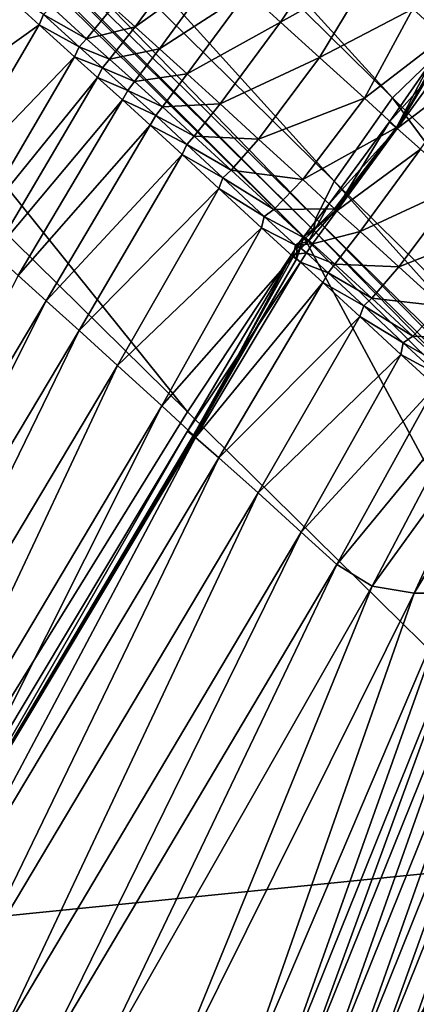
# Model space of a CAD drawing. Header units: millimetres. Extents: x 2387 to 13955, y -4964 to 364.
# Tile 193 of 656: x 6254.43 to 6261.19, y -4383.77 to -4366.99. Entities that reach past the tile are written whole.
import ezdxf

# ---------------------------------------------------------------- set-up
doc = ezdxf.new("R2010")
doc.units = ezdxf.units.MM
doc.header["$MEASUREMENT"] = 0
doc.layers.add('Predefinito', color=7, linetype='Continuous', true_color=0x000000)

msp = doc.modelspace()

# ---------------------------------------------------------------- linework, layer by layer
at = {"layer": 'Predefinito'}
for points in [[(6262.971, -4367.241, 486.157), (6241.602, -4346.595, 608.352), (6241.72, -4345.574, 608.147)], [(6241.72, -4345.574, 608.147), (6262.808, -4366.231, 485.913), (6262.971, -4367.241, 486.157)], [(6260.789, -4368.319, 485.832), (6239.795, -4347.658, 608.078), (6240.907, -4346.496, 608.147)], [(6240.907, -4346.496, 608.147), (6261.995, -4367.153, 485.913), (6260.789, -4368.319, 485.832)], [(6261.995, -4367.153, 485.913), (6240.907, -4346.496, 608.147), (6241.562, -4346.64, 608.352)], [(6241.602, -4346.595, 608.352), (6262.971, -4367.241, 486.157), (6263.342, -4367.667, 486.319)], [(6263.342, -4367.667, 486.319), (6241.786, -4347.027, 608.489), (6241.602, -4346.595, 608.352)], [(6241.562, -4346.64, 608.352), (6262.931, -4367.286, 486.157), (6261.995, -4367.153, 485.913)], [(6262.931, -4367.286, 486.157), (6241.562, -4346.64, 608.352), (6241.786, -4347.027, 608.489)], [(6241.786, -4347.027, 608.489), (6263.342, -4367.667, 486.319), (6262.931, -4367.286, 486.157)], [(6259.791, -4369.741, 485.843), (6238.797, -4349.081, 608.088), (6239.795, -4347.658, 608.078)], [(6239.795, -4347.658, 608.078), (6260.789, -4368.319, 485.832), (6259.791, -4369.741, 485.843)], [(6259.478, -4370.377, 485.876), (6238.486, -4349.718, 608.116), (6238.797, -4349.081, 608.088)], [(6238.797, -4349.081, 608.088), (6259.791, -4369.741, 485.843), (6259.478, -4370.377, 485.876)], [(6259.441, -4370.575, 485.898), (6238.451, -4349.917, 608.134), (6238.486, -4349.718, 608.116)], [(6238.486, -4349.718, 608.116), (6259.478, -4370.377, 485.876), (6259.441, -4370.575, 485.898)], [(6259.271, -4370.684, 485.876), (6238.28, -4350.025, 608.116), (6238.451, -4349.917, 608.134)], [(6238.451, -4349.917, 608.134), (6259.441, -4370.575, 485.898), (6259.271, -4370.684, 485.876)], [(6257.294, -4373.67, 485.843), (6236.3, -4353.01, 608.088), (6238.28, -4350.025, 608.116)], [(6238.28, -4350.025, 608.116), (6259.271, -4370.684, 485.876), (6257.294, -4373.67, 485.843)], [(6236.3, -4353.01, 608.088), (6257.294, -4373.67, 485.843), (6251.834, -4382.501, 485.832)], [(6256.02, -4366.768, 1228.676), (6256.399, -4367.111, 1228.456), (6257.431, -4365.714, 1228.499)], [(6257.84, -4366.085, 1228.506), (6257.431, -4365.714, 1228.499), (6256.399, -4367.111, 1228.456)], [(6258.313, -4366.514, 1228.554), (6258.88, -4367.029, 1228.46), (6259.824, -4365.61, 1228.161)], [(6260.43, -4366.162, 1227.811), (6259.824, -4365.61, 1228.161), (6258.88, -4367.029, 1228.46)], [(6256.399, -4367.111, 1228.456), (6256.813, -4367.484, 1228.463), (6257.84, -4366.085, 1228.506)], [(6258.313, -4366.514, 1228.554), (6257.84, -4366.085, 1228.506), (6256.813, -4367.484, 1228.463)], [(6254.762, -4367.076, 1229.042), (6253.695, -4366.104, 1229.841), (6251.927, -4369.106, 1229.967)], [(6253.695, -4366.104, 1229.841), (6254.762, -4367.076, 1229.042), (6254.838, -4366.902, 1228.96)], [(6258.88, -4367.029, 1228.46), (6259.543, -4367.633, 1228.06), (6260.43, -4366.162, 1227.811)], [(6261.134, -4366.804, 1227.053), (6260.43, -4366.162, 1227.811), (6259.543, -4367.633, 1228.06)], [(6261.134, -4366.804, 1227.053), (6261.664, -4367.287, 1226.246), (6261.431, -4366.303, 1226.143)], [(6256.813, -4367.484, 1228.463), (6257.287, -4367.914, 1228.511), (6258.313, -4366.514, 1228.554)], [(6258.88, -4367.029, 1228.46), (6258.313, -4366.514, 1228.554), (6257.287, -4367.914, 1228.511)], [(6255.573, -4367.313, 1228.552), (6254.968, -4366.765, 1229.042), (6254.838, -4366.902, 1228.96)], [(6254.968, -4366.765, 1229.042), (6255.573, -4367.313, 1228.552), (6256.02, -4366.768, 1228.676)], [(6256.399, -4367.111, 1228.456), (6256.02, -4366.768, 1228.676), (6255.573, -4367.313, 1228.552)], [(6255.445, -4367.452, 1228.469), (6254.838, -4366.902, 1228.96), (6254.762, -4367.076, 1229.042)], [(6254.838, -4366.902, 1228.96), (6255.445, -4367.452, 1228.469), (6255.573, -4367.313, 1228.552)], [(6259.543, -4367.633, 1228.06), (6260.308, -4368.329, 1227.193), (6261.134, -4366.804, 1227.053)], [(6261.664, -4367.287, 1226.246), (6261.134, -4366.804, 1227.053), (6260.308, -4368.329, 1227.193)], [(6251.927, -4369.106, 1229.967), (6253.003, -4370.082, 1229.167), (6254.762, -4367.076, 1229.042)], [(6255.366, -4367.624, 1228.552), (6254.762, -4367.076, 1229.042), (6253.003, -4370.082, 1229.167)], [(6254.762, -4367.076, 1229.042), (6255.366, -4367.624, 1228.552), (6255.445, -4367.452, 1228.469)], [(6257.287, -4367.914, 1228.511), (6257.848, -4368.425, 1228.419), (6258.88, -4367.029, 1228.46)], [(6259.543, -4367.633, 1228.06), (6258.88, -4367.029, 1228.46), (6257.848, -4368.425, 1228.419)], [(6255.573, -4367.313, 1228.552), (6255.963, -4367.664, 1228.328), (6256.399, -4367.111, 1228.456)], [(6256.813, -4367.484, 1228.463), (6256.399, -4367.111, 1228.456), (6255.963, -4367.664, 1228.328)], [(6268.422, -4375.83, 440.634), (6260.789, -4368.319, 485.832), (6261.995, -4367.153, 485.913)], [(6255.963, -4367.664, 1228.328), (6255.573, -4367.313, 1228.552), (6255.445, -4367.452, 1228.469)], [(6260.308, -4368.329, 1227.193), (6260.855, -4368.828, 1226.281), (6261.664, -4367.287, 1226.246)], [(6261.866, -4367.471, 1225.59), (6261.708, -4367.331, 1225.538), (6260.736, -4368.728, 1225.578)], [(6260.865, -4368.842, 1225.749), (6260.736, -4368.728, 1225.578), (6261.708, -4367.331, 1225.538)], [(6261.747, -4367.366, 1225.749), (6261.664, -4367.287, 1226.246), (6260.855, -4368.828, 1226.281)], [(6260.855, -4368.828, 1226.281), (6260.865, -4368.842, 1225.749), (6261.747, -4367.366, 1225.749)], [(6261.708, -4367.331, 1225.538), (6261.747, -4367.366, 1225.749), (6260.865, -4368.842, 1225.749)], [(6255.842, -4367.807, 1228.243), (6255.445, -4367.452, 1228.469), (6255.366, -4367.624, 1228.552)], [(6255.445, -4367.452, 1228.469), (6255.842, -4367.807, 1228.243), (6255.963, -4367.664, 1228.328)], [(6255.963, -4367.664, 1228.328), (6256.388, -4368.045, 1228.333), (6256.813, -4367.484, 1228.463)], [(6257.287, -4367.914, 1228.511), (6256.813, -4367.484, 1228.463), (6256.388, -4368.045, 1228.333)], [(6260.736, -4368.728, 1225.578), (6260.865, -4368.842, 1225.749), (6261.866, -4367.471, 1225.59)], [(6262.237, -4367.804, 1225.473), (6261.866, -4367.471, 1225.59), (6260.865, -4368.842, 1225.749)], [(6253.003, -4370.082, 1229.167), (6253.605, -4370.629, 1228.677), (6255.366, -4367.624, 1228.552)], [(6255.757, -4367.975, 1228.328), (6255.366, -4367.624, 1228.552), (6253.605, -4370.629, 1228.677)], [(6255.366, -4367.624, 1228.552), (6255.757, -4367.975, 1228.328), (6255.842, -4367.807, 1228.243)], [(6256.388, -4368.045, 1228.333), (6255.963, -4367.664, 1228.328), (6255.842, -4367.807, 1228.243)], [(6257.848, -4368.425, 1228.419), (6258.502, -4369.023, 1228.026), (6259.543, -4367.633, 1228.06)], [(6260.308, -4368.329, 1227.193), (6259.543, -4367.633, 1228.06), (6258.502, -4369.023, 1228.026)], [(6256.275, -4368.193, 1228.246), (6255.842, -4367.807, 1228.243), (6255.757, -4367.975, 1228.328)], [(6255.842, -4367.807, 1228.243), (6256.275, -4368.193, 1228.246), (6256.388, -4368.045, 1228.333)], [(6256.388, -4368.045, 1228.333), (6256.864, -4368.475, 1228.382), (6257.287, -4367.914, 1228.511)], [(6257.848, -4368.425, 1228.419), (6257.287, -4367.914, 1228.511), (6256.864, -4368.475, 1228.382)], [(6260.865, -4368.842, 1225.749), (6261.263, -4369.198, 1225.73), (6262.237, -4367.804, 1225.473)], [(6253.605, -4370.629, 1228.677), (6253.988, -4370.976, 1228.457), (6255.757, -4367.975, 1228.328)], [(6256.182, -4368.356, 1228.333), (6255.757, -4367.975, 1228.328), (6253.988, -4370.976, 1228.457)], [(6255.757, -4367.975, 1228.328), (6256.182, -4368.356, 1228.333), (6256.275, -4368.193, 1228.246)], [(6256.864, -4368.475, 1228.382), (6256.388, -4368.045, 1228.333), (6256.275, -4368.193, 1228.246)], [(6256.752, -4368.624, 1228.296), (6256.275, -4368.193, 1228.246), (6256.182, -4368.356, 1228.333)], [(6256.275, -4368.193, 1228.246), (6256.752, -4368.624, 1228.296), (6256.864, -4368.475, 1228.382)], [(6253.988, -4370.976, 1228.457), (6254.406, -4371.351, 1228.462), (6256.182, -4368.356, 1228.333)], [(6256.658, -4368.787, 1228.382), (6256.182, -4368.356, 1228.333), (6254.406, -4371.351, 1228.462)], [(6256.182, -4368.356, 1228.333), (6256.658, -4368.787, 1228.382), (6256.752, -4368.624, 1228.296)], [(6256.864, -4368.475, 1228.382), (6257.408, -4368.975, 1228.295), (6257.848, -4368.425, 1228.419)], [(6258.502, -4369.023, 1228.026), (6257.848, -4368.425, 1228.419), (6257.408, -4368.975, 1228.295)], [(6258.502, -4369.023, 1228.026), (6259.257, -4369.713, 1227.174), (6260.308, -4368.329, 1227.193)], [(6260.855, -4368.828, 1226.281), (6260.308, -4368.329, 1227.193), (6259.257, -4369.713, 1227.174)], [(6267.423, -4377.252, 440.65), (6259.791, -4369.741, 485.843), (6260.789, -4368.319, 485.832)], [(6260.789, -4368.319, 485.832), (6268.422, -4375.83, 440.634), (6267.423, -4377.252, 440.65)], [(6257.408, -4368.975, 1228.295), (6256.864, -4368.475, 1228.382), (6256.752, -4368.624, 1228.296)], [(6257.284, -4369.117, 1228.213), (6256.752, -4368.624, 1228.296), (6256.658, -4368.787, 1228.382)], [(6256.752, -4368.624, 1228.296), (6257.284, -4369.117, 1228.213), (6257.408, -4368.975, 1228.295)], [(6260.865, -4368.842, 1225.749), (6260.736, -4368.728, 1225.578), (6259.707, -4370.127, 1225.573)], [(6259.822, -4370.232, 1225.75), (6259.707, -4370.127, 1225.573), (6260.736, -4368.728, 1225.578)], [(6260.736, -4368.728, 1225.578), (6260.865, -4368.842, 1225.749), (6259.822, -4370.232, 1225.75)], [(6254.406, -4371.351, 1228.462), (6254.883, -4371.78, 1228.51), (6256.658, -4368.787, 1228.382)], [(6257.202, -4369.287, 1228.295), (6256.658, -4368.787, 1228.382), (6254.883, -4371.78, 1228.51)], [(6256.658, -4368.787, 1228.382), (6257.202, -4369.287, 1228.295), (6257.284, -4369.117, 1228.213)], [(6259.257, -4369.713, 1227.174), (6259.801, -4370.21, 1226.276), (6260.855, -4368.828, 1226.281)], [(6259.707, -4370.127, 1225.573), (6259.84, -4370.244, 1225.728), (6260.865, -4368.842, 1225.749)], [(6260.865, -4368.842, 1225.749), (6260.855, -4368.828, 1226.281), (6259.801, -4370.21, 1226.276)], [(6259.801, -4370.21, 1226.276), (6259.822, -4370.232, 1225.75), (6260.865, -4368.842, 1225.749)], [(6261.263, -4369.198, 1225.73), (6260.865, -4368.842, 1225.749), (6259.84, -4370.244, 1225.728)], [(6257.894, -4369.685, 1227.854), (6257.284, -4369.117, 1228.213), (6257.202, -4369.287, 1228.295)], [(6258.035, -4369.556, 1227.923), (6257.408, -4368.975, 1228.295), (6257.284, -4369.117, 1228.213)], [(6257.284, -4369.117, 1228.213), (6257.894, -4369.685, 1227.854), (6258.035, -4369.556, 1227.923)], [(6257.408, -4368.975, 1228.295), (6258.035, -4369.556, 1227.923), (6258.502, -4369.023, 1228.026)], [(6259.257, -4369.713, 1227.174), (6258.502, -4369.023, 1228.026), (6258.035, -4369.556, 1227.923)], [(6254.883, -4371.78, 1228.51), (6255.444, -4372.289, 1228.418), (6257.202, -4369.287, 1228.295)], [(6257.829, -4369.867, 1227.923), (6257.202, -4369.287, 1228.295), (6255.444, -4372.289, 1228.418)], [(6257.202, -4369.287, 1228.295), (6257.829, -4369.867, 1227.923), (6257.894, -4369.685, 1227.854)], [(6259.84, -4370.244, 1225.728), (6260.234, -4370.597, 1225.695), (6261.263, -4369.198, 1225.73)], [(6261.939, -4369.811, 1224.99), (6261.263, -4369.198, 1225.73), (6260.234, -4370.597, 1225.695)], [(6258.762, -4370.226, 1227.116), (6258.035, -4369.556, 1227.923), (6257.894, -4369.685, 1227.854)], [(6258.035, -4369.556, 1227.923), (6258.762, -4370.226, 1227.116), (6259.257, -4369.713, 1227.174)], [(6258.602, -4370.343, 1227.078), (6257.894, -4369.685, 1227.854), (6257.829, -4369.867, 1227.923)], [(6257.894, -4369.685, 1227.854), (6258.602, -4370.343, 1227.078), (6258.762, -4370.226, 1227.116)], [(6259.801, -4370.21, 1226.276), (6259.257, -4369.713, 1227.174), (6258.762, -4370.226, 1227.116)], [(6267.104, -4377.884, 440.699), (6259.478, -4370.377, 485.876), (6259.791, -4369.741, 485.843)], [(6259.791, -4369.741, 485.843), (6267.423, -4377.252, 440.65), (6267.104, -4377.884, 440.699)], [(6255.444, -4372.289, 1228.418), (6256.097, -4372.883, 1228.026), (6257.829, -4369.867, 1227.923)], [(6258.556, -4370.537, 1227.116), (6257.829, -4369.867, 1227.923), (6256.097, -4372.883, 1228.026)], [(6257.829, -4369.867, 1227.923), (6258.556, -4370.537, 1227.116), (6258.602, -4370.343, 1227.078)], [(6260.234, -4370.597, 1225.695), (6260.898, -4371.202, 1224.958), (6261.939, -4369.811, 1224.99)], [(6262.686, -4370.491, 1223.246), (6261.939, -4369.811, 1224.99), (6260.898, -4371.202, 1224.958)], [(6259.84, -4370.244, 1225.728), (6259.707, -4370.127, 1225.573), (6259.278, -4370.684, 1225.557)], [(6259.353, -4370.762, 1225.75), (6259.278, -4370.684, 1225.557), (6259.707, -4370.127, 1225.573)], [(6259.707, -4370.127, 1225.573), (6259.822, -4370.232, 1225.75), (6259.353, -4370.762, 1225.75)], [(6259.298, -4370.718, 1226.263), (6258.762, -4370.226, 1227.116), (6258.602, -4370.343, 1227.078)], [(6258.762, -4370.226, 1227.116), (6259.298, -4370.718, 1226.263), (6259.801, -4370.21, 1226.276)], [(6259.278, -4370.684, 1225.557), (6259.426, -4370.81, 1225.662), (6259.84, -4370.244, 1225.728)], [(6259.822, -4370.232, 1225.75), (6259.801, -4370.21, 1226.276), (6259.298, -4370.718, 1226.263)], [(6259.298, -4370.718, 1226.263), (6259.353, -4370.762, 1225.75), (6259.822, -4370.232, 1225.75)], [(6260.234, -4370.597, 1225.695), (6259.84, -4370.244, 1225.728), (6259.426, -4370.81, 1225.662)], [(6259.133, -4370.831, 1226.254), (6258.602, -4370.343, 1227.078), (6258.556, -4370.537, 1227.116)], [(6258.602, -4370.343, 1227.078), (6259.133, -4370.831, 1226.254), (6259.298, -4370.718, 1226.263)], [(6267.064, -4378.08, 440.732), (6259.441, -4370.575, 485.898), (6259.478, -4370.377, 485.876)], [(6259.478, -4370.377, 485.876), (6267.104, -4377.884, 440.699), (6267.064, -4378.08, 440.732)], [(6256.097, -4372.883, 1228.026), (6256.853, -4373.569, 1227.174), (6258.556, -4370.537, 1227.116)], [(6259.093, -4371.028, 1226.263), (6258.556, -4370.537, 1227.116), (6256.853, -4373.569, 1227.174)], [(6258.556, -4370.537, 1227.116), (6259.093, -4371.028, 1226.263), (6259.133, -4370.831, 1226.254)], [(6266.897, -4378.192, 440.699), (6259.271, -4370.684, 485.876), (6259.441, -4370.575, 485.898)], [(6259.426, -4370.81, 1225.662), (6259.807, -4371.156, 1225.589), (6260.234, -4370.597, 1225.695)], [(6259.441, -4370.575, 485.898), (6267.064, -4378.08, 440.732), (6266.897, -4378.192, 440.699)], [(6260.898, -4371.202, 1224.958), (6260.234, -4370.597, 1225.695), (6259.807, -4371.156, 1225.589)], [(6260.898, -4371.202, 1224.958), (6261.633, -4371.873, 1223.224), (6262.686, -4370.491, 1223.246)], [(6264.925, -4381.182, 440.65), (6257.294, -4373.67, 485.843), (6259.271, -4370.684, 485.876)], [(6259.353, -4370.762, 1225.75), (6259.298, -4370.718, 1226.263), (6259.133, -4370.831, 1226.254)], [(6259.133, -4370.831, 1226.254), (6259.211, -4370.89, 1225.75), (6259.353, -4370.762, 1225.75)], [(6259.426, -4370.81, 1225.662), (6259.278, -4370.684, 1225.557), (6259.163, -4370.831, 1225.546)], [(6259.211, -4370.89, 1225.75), (6259.163, -4370.831, 1225.546), (6259.278, -4370.684, 1225.557)], [(6259.278, -4370.684, 1225.557), (6259.353, -4370.762, 1225.75), (6259.211, -4370.89, 1225.75)], [(6259.271, -4370.684, 485.876), (6266.897, -4378.192, 440.699), (6264.925, -4381.182, 440.65)], [(6259.319, -4370.963, 1225.618), (6259.163, -4370.831, 1225.546), (6259.073, -4370.994, 1225.557)], [(6259.148, -4371.072, 1225.75), (6259.073, -4370.994, 1225.557), (6259.163, -4370.831, 1225.546)], [(6259.073, -4370.994, 1225.557), (6259.22, -4371.12, 1225.662), (6259.319, -4370.963, 1225.618)], [(6259.211, -4370.89, 1225.75), (6259.133, -4370.831, 1226.254), (6259.093, -4371.028, 1226.263)], [(6259.093, -4371.028, 1226.263), (6259.148, -4371.072, 1225.75), (6259.211, -4370.89, 1225.75)], [(6259.163, -4370.831, 1225.546), (6259.211, -4370.89, 1225.75), (6259.148, -4371.072, 1225.75)], [(6259.163, -4370.831, 1225.546), (6259.319, -4370.963, 1225.618), (6259.426, -4370.81, 1225.662)], [(6259.693, -4371.303, 1225.518), (6259.319, -4370.963, 1225.618), (6259.22, -4371.12, 1225.662)], [(6259.807, -4371.156, 1225.589), (6259.426, -4370.81, 1225.662), (6259.319, -4370.963, 1225.618)], [(6259.319, -4370.963, 1225.618), (6259.693, -4371.303, 1225.518), (6259.807, -4371.156, 1225.589)], [(6256.853, -4373.569, 1227.174), (6257.396, -4374.068, 1226.277), (6259.093, -4371.028, 1226.263)], [(6259.22, -4371.12, 1225.662), (6259.073, -4370.994, 1225.557), (6257.29, -4374, 1225.575)], [(6257.41, -4374.099, 1225.751), (6257.29, -4374, 1225.575), (6259.073, -4370.994, 1225.557)], [(6257.29, -4374, 1225.575), (6257.428, -4374.111, 1225.729), (6259.22, -4371.12, 1225.662)], [(6259.148, -4371.072, 1225.75), (6259.093, -4371.028, 1226.263), (6257.396, -4374.068, 1226.277)], [(6257.396, -4374.068, 1226.277), (6257.41, -4374.099, 1225.751), (6259.148, -4371.072, 1225.75)], [(6259.073, -4370.994, 1225.557), (6259.148, -4371.072, 1225.75), (6257.41, -4374.099, 1225.751)], [(6259.602, -4371.466, 1225.589), (6259.22, -4371.12, 1225.662), (6257.428, -4374.111, 1225.729)], [(6259.22, -4371.12, 1225.662), (6259.602, -4371.466, 1225.589), (6259.693, -4371.303, 1225.518)], [(6260.297, -4371.868, 1224.797), (6259.693, -4371.303, 1225.518), (6259.602, -4371.466, 1225.589)], [(6260.435, -4371.737, 1224.861), (6259.807, -4371.156, 1225.589), (6259.693, -4371.303, 1225.518)], [(6259.693, -4371.303, 1225.518), (6260.297, -4371.868, 1224.797), (6260.435, -4371.737, 1224.861)], [(6259.807, -4371.156, 1225.589), (6260.435, -4371.737, 1224.861), (6260.898, -4371.202, 1224.958)], [(6261.633, -4371.873, 1223.224), (6260.898, -4371.202, 1224.958), (6260.435, -4371.737, 1224.861)], [(6249.728, -4380.42, 1228.549), (6254.883, -4371.78, 1228.51), (6254.406, -4371.351, 1228.462)], [(6257.428, -4374.111, 1225.729), (6257.829, -4374.455, 1225.695), (6259.602, -4371.466, 1225.589)], [(6260.23, -4372.047, 1224.861), (6259.602, -4371.466, 1225.589), (6257.829, -4374.455, 1225.695)], [(6259.602, -4371.466, 1225.589), (6260.23, -4372.047, 1224.861), (6260.297, -4371.868, 1224.797)], [(6254.883, -4371.78, 1228.51), (6249.728, -4380.42, 1228.549), (6250.293, -4380.925, 1228.457)], [(6250.293, -4380.925, 1228.457), (6255.444, -4372.289, 1228.418), (6254.883, -4371.78, 1228.51)], [(6261.133, -4372.383, 1223.16), (6260.435, -4371.737, 1224.861), (6260.297, -4371.868, 1224.797)], [(6260.435, -4371.737, 1224.861), (6261.133, -4372.383, 1223.16), (6261.633, -4371.873, 1223.224)], [(6260.97, -4372.497, 1223.117), (6260.297, -4371.868, 1224.797), (6260.23, -4372.047, 1224.861)], [(6260.297, -4371.868, 1224.797), (6260.97, -4372.497, 1223.117), (6261.133, -4372.383, 1223.16)], [(6262.239, -4372.426, 1220.204), (6261.633, -4371.873, 1223.224), (6261.133, -4372.383, 1223.16)], [(6257.829, -4374.455, 1225.695), (6258.497, -4375.055, 1224.958), (6260.23, -4372.047, 1224.861)], [(6260.928, -4372.693, 1223.16), (6260.23, -4372.047, 1224.861), (6258.497, -4375.055, 1224.958)], [(6260.23, -4372.047, 1224.861), (6260.928, -4372.693, 1223.16), (6260.97, -4372.497, 1223.117)], [(6255.444, -4372.289, 1228.418), (6250.293, -4380.925, 1228.457), (6250.952, -4381.516, 1228.059)], [(6250.952, -4381.516, 1228.059), (6256.097, -4372.883, 1228.026), (6255.444, -4372.289, 1228.418)], [(6261.722, -4372.925, 1220.166), (6261.133, -4372.383, 1223.16), (6260.97, -4372.497, 1223.117)], [(6261.133, -4372.383, 1223.16), (6261.722, -4372.925, 1220.166), (6262.239, -4372.426, 1220.204)], [(6261.548, -4373.031, 1220.141), (6260.97, -4372.497, 1223.117), (6260.928, -4372.693, 1223.16)], [(6260.97, -4372.497, 1223.117), (6261.548, -4373.031, 1220.141), (6261.722, -4372.925, 1220.166)], [(6258.497, -4375.055, 1224.958), (6259.233, -4375.724, 1223.224), (6260.928, -4372.693, 1223.16)], [(6261.518, -4373.233, 1220.166), (6260.928, -4372.693, 1223.16), (6259.233, -4375.724, 1223.224)], [(6260.928, -4372.693, 1223.16), (6261.518, -4373.233, 1220.166), (6261.548, -4373.031, 1220.141)], [(6256.097, -4372.883, 1228.026), (6250.952, -4381.516, 1228.059), (6251.718, -4382.203, 1227.193)], [(6251.718, -4382.203, 1227.193), (6256.853, -4373.569, 1227.174), (6256.097, -4372.883, 1228.026)], [(6259.233, -4375.724, 1223.224), (6259.84, -4376.275, 1220.204), (6261.518, -4373.233, 1220.166)], [(6262.045, -4373.6, 1211.84), (6261.518, -4373.233, 1220.166), (6259.84, -4376.275, 1220.204)], [(6256.853, -4373.569, 1227.174), (6251.718, -4382.203, 1227.193), (6252.259, -4382.711, 1226.282)], [(6252.259, -4382.711, 1226.282), (6257.396, -4374.068, 1226.277), (6256.853, -4373.569, 1227.174)], [(6259.84, -4376.275, 1220.204), (6260.441, -4376.644, 1211.859), (6262.045, -4373.6, 1211.84)], [(6262.556, -4373.722, 1194.14), (6262.045, -4373.6, 1211.84), (6260.441, -4376.644, 1211.859)], [(6251.834, -4382.501, 485.832), (6257.294, -4373.67, 485.843), (6264.925, -4381.182, 440.65)], [(6260.441, -4376.644, 1211.859), (6261.158, -4376.766, 1194.154), (6262.556, -4373.722, 1194.14)], [(6263.004, -4373.721, 1167.638), (6262.556, -4373.722, 1194.14), (6261.158, -4376.766, 1194.154)], [(6261.158, -4376.766, 1194.154), (6261.811, -4376.766, 1167.65), (6263.004, -4373.721, 1167.638)], [(6257.29, -4374, 1225.575), (6252.094, -4382.675, 1225.586), (6252.242, -4382.763, 1225.755)], [(6252.242, -4382.763, 1225.755), (6252.094, -4382.675, 1225.586), (6257.29, -4374, 1225.575)], [(6252.242, -4382.763, 1225.755), (6257.428, -4374.111, 1225.729), (6257.29, -4374, 1225.575)], [(6257.29, -4374, 1225.575), (6257.41, -4374.099, 1225.751), (6252.242, -4382.763, 1225.755)], [(6252.259, -4382.711, 1226.282), (6252.242, -4382.763, 1225.755), (6257.41, -4374.099, 1225.751)], [(6257.428, -4374.111, 1225.729), (6252.242, -4382.763, 1225.755), (6252.669, -4383.079, 1225.732)], [(6257.41, -4374.099, 1225.751), (6257.396, -4374.068, 1226.277), (6252.259, -4382.711, 1226.282)], [(6252.669, -4383.079, 1225.732), (6257.829, -4374.455, 1225.695), (6257.428, -4374.111, 1225.729)], [(6257.829, -4374.455, 1225.695), (6252.669, -4383.079, 1225.732), (6253.358, -4383.674, 1224.99)], [(6253.358, -4383.674, 1224.99), (6258.497, -4375.055, 1224.958), (6257.829, -4374.455, 1225.695)], [(6258.497, -4375.055, 1224.958), (6253.358, -4383.674, 1224.99), (6254.11, -4384.349, 1223.246)], [(6254.11, -4384.349, 1223.246), (6259.233, -4375.724, 1223.224), (6258.497, -4375.055, 1224.958)], [(6259.233, -4375.724, 1223.224), (6254.11, -4384.349, 1223.246), (6254.725, -4384.9, 1220.217)], [(6254.725, -4384.9, 1220.217), (6259.84, -4376.275, 1220.204), (6259.233, -4375.724, 1223.224)], [(6259.84, -4376.275, 1220.204), (6254.725, -4384.9, 1220.217), (6255.533, -4385.268, 1211.87)], [(6255.533, -4385.268, 1211.87), (6260.441, -4376.644, 1211.859), (6259.84, -4376.275, 1220.204)], [(6260.441, -4376.644, 1211.859), (6255.533, -4385.268, 1211.87), (6256.864, -4385.391, 1194.173)], [(6256.864, -4385.391, 1194.173), (6261.158, -4376.766, 1194.154), (6260.441, -4376.644, 1211.859)], [(6261.158, -4376.766, 1194.154), (6256.864, -4385.391, 1194.173), (6258.13, -4385.391, 1167.675)], [(6258.13, -4385.391, 1167.675), (6261.811, -4376.766, 1167.65), (6261.158, -4376.766, 1194.154)], [(6261.811, -4376.766, 1167.65), (6258.13, -4385.391, 1167.675), (6258.742, -4385.39, 1132.927)], [(6262.219, -4376.766, 1132.91), (6258.742, -4385.39, 1132.927), (6259.07, -4385.39, 1088.156)], [(6258.742, -4385.39, 1132.927), (6262.219, -4376.766, 1132.91), (6261.811, -4376.766, 1167.65)], [(6262.547, -4376.766, 1088.152), (6259.07, -4385.39, 1088.156), (6259.485, -4385.391, 1031.593)], [(6259.07, -4385.39, 1088.156), (6262.547, -4376.766, 1088.152), (6262.219, -4376.766, 1132.91)], [(6262.962, -4376.766, 1031.592), (6259.485, -4385.391, 1031.593), (6259.911, -4385.391, 973.534)], [(6259.485, -4385.391, 1031.593), (6262.962, -4376.766, 1031.592), (6262.547, -4376.766, 1088.152)], [(6263.387, -4376.766, 973.54), (6259.911, -4385.391, 973.534), (6260.272, -4385.391, 924.28)], [(6259.911, -4385.391, 973.534), (6263.387, -4376.766, 973.54), (6262.962, -4376.766, 1031.592)], [(6263.748, -4376.766, 924.304), (6260.272, -4385.391, 924.28), (6260.696, -4385.391, 882.009)], [(6260.272, -4385.391, 924.28), (6263.748, -4376.766, 924.304), (6263.387, -4376.766, 973.54)], [(6264.172, -4376.766, 882.046), (6260.696, -4385.391, 882.009), (6261.311, -4385.39, 844.902)], [(6260.696, -4385.391, 882.009), (6264.172, -4376.766, 882.046), (6263.748, -4376.766, 924.304)], [(6265.43, -4376.959, 789.358), (6260.231, -4385.723, 789.365), (6260.589, -4385.94, 789.318)], [(6260.565, -4385.922, 789.526), (6260.231, -4385.723, 789.365), (6265.43, -4376.959, 789.358)], [(6260.319, -4385.68, 796.593), (6260.257, -4385.643, 796.401), (6265.387, -4376.99, 796.396)], [(6265.387, -4376.99, 796.396), (6260.257, -4385.643, 796.401), (6260.349, -4385.7, 796.225)], [(6265.387, -4376.99, 796.396), (6265.443, -4377.036, 796.598), (6260.319, -4385.68, 796.593)], [(6260.349, -4385.7, 796.225), (6265.474, -4377.058, 796.213), (6265.387, -4376.99, 796.396)], [(6265.43, -4376.959, 789.358), (6265.736, -4377.206, 789.534), (6260.565, -4385.922, 789.526)], [(6260.589, -4385.94, 789.318), (6265.763, -4377.226, 789.297), (6265.43, -4376.959, 789.358)], [(6265.534, -4376.953, 803.592), (6261.239, -4385.577, 803.586), (6260.619, -4385.695, 798.442)], [(6260.619, -4385.695, 798.442), (6265.53, -4377.067, 798.452), (6265.534, -4376.953, 803.592)], [(6260.619, -4385.695, 798.442), (6260.319, -4385.68, 796.593), (6265.443, -4377.036, 796.598)], [(6265.474, -4377.058, 796.213), (6260.349, -4385.7, 796.225), (6260.566, -4385.843, 795.311)], [(6260.566, -4385.843, 795.311), (6265.684, -4377.217, 795.298), (6265.474, -4377.058, 796.213)], [(6265.443, -4377.036, 796.598), (6265.53, -4377.067, 798.452), (6260.619, -4385.695, 798.442)], [(6260.983, -4386.161, 790.479), (6260.565, -4385.922, 789.526), (6265.736, -4377.206, 789.534)], [(6265.684, -4377.217, 795.298), (6260.566, -4385.843, 795.311), (6260.88, -4386.066, 792.901)], [(6265.763, -4377.226, 789.297), (6260.589, -4385.94, 789.318), (6261.207, -4386.323, 788.536)], [(6260.88, -4386.066, 792.901), (6265.996, -4377.446, 792.903), (6265.684, -4377.217, 795.298)], [(6265.736, -4377.206, 789.534), (6266.113, -4377.517, 790.493), (6260.983, -4386.161, 790.479)], [(6265.996, -4377.446, 792.903), (6260.88, -4386.066, 792.901), (6260.983, -4386.161, 790.479)], [(6260.983, -4386.161, 790.479), (6266.113, -4377.517, 790.493), (6265.996, -4377.446, 792.903)], [(6264.925, -4381.182, 440.65), (6259.467, -4390.013, 440.634), (6251.834, -4382.501, 485.832)], [(6259.467, -4390.013, 440.634), (6264.925, -4381.182, 440.65), (6265.678, -4381.918, 435.609)], [(6265.678, -4381.918, 435.609), (6260.224, -4390.745, 435.589), (6259.467, -4390.013, 440.634)], [(6260.224, -4390.745, 435.589), (6265.678, -4381.918, 435.609), (6266.037, -4382.254, 433.819)], [(6266.037, -4382.254, 433.819), (6260.591, -4391.065, 433.804), (6260.224, -4390.745, 435.589)], [(6260.591, -4391.065, 433.804), (6266.037, -4382.254, 433.819), (6266.129, -4382.332, 433.642)], [(6266.129, -4382.332, 433.642), (6260.687, -4391.132, 433.635), (6260.591, -4391.065, 433.804)], [(6260.603, -4391.117, 432.488), (6266.059, -4382.291, 432.485), (6266.227, -4382.464, 430.067)], [(6266.081, -4382.296, 433.437), (6266.059, -4382.291, 432.485), (6260.603, -4391.117, 432.488)], [(6260.603, -4391.117, 432.488), (6260.633, -4391.106, 433.438), (6266.081, -4382.296, 433.437)], [(6266.129, -4382.332, 433.642), (6266.081, -4382.296, 433.437), (6260.633, -4391.106, 433.438)], [(6260.633, -4391.106, 433.438), (6260.687, -4391.132, 433.635), (6266.129, -4382.332, 433.642)], [(6245.219, -4395.472, 485.832), (6251.834, -4382.501, 485.832), (6259.467, -4390.013, 440.634)], [(6266.227, -4382.464, 430.067), (6260.772, -4391.298, 430.056), (6260.603, -4391.117, 432.488)], [(6260.772, -4391.298, 430.056), (6266.227, -4382.464, 430.067), (6266.586, -4382.792, 427.698)], [(6266.586, -4382.792, 427.698), (6261.149, -4391.604, 427.674), (6260.772, -4391.298, 430.056)], [(6261.149, -4391.604, 427.674), (6266.586, -4382.792, 427.698), (6267.139, -4383.252, 426.893)], [(6267.139, -4383.252, 426.893), (6261.741, -4391.993, 426.872), (6261.149, -4391.604, 427.674)]]:
    msp.add_3dface(points, dxfattribs=at)

doc.saveas('drawing.dxf')
